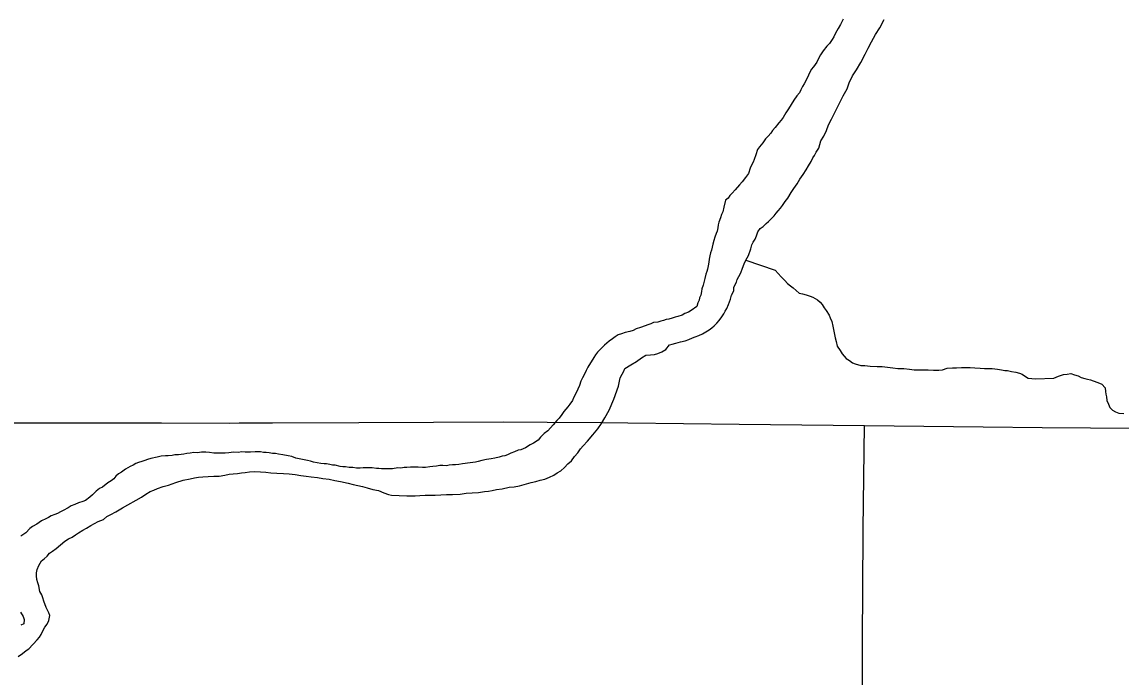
# Model space of a CAD drawing. Extents: x -17 to 88, y -5 to 22.
# Drawn here: x -12.82 to -12.023, y 20.05 to 20.525 of the extents above; entities that cross this region are included whole.
import ezdxf

# ---------------------------------------------------------------- set-up
doc = ezdxf.new("R2010")
doc.units = 0
doc.layers.add('GM_X_County_Road', color=7, linetype='Continuous')
doc.layers.add('GM_X_Minor_River', color=7, linetype='Continuous')

msp = doc.modelspace()

# ---------------------------------------------------------------- linework, layer by layer
at = {"layer": 'GM_X_County_Road'}
for points in [[(-13.22356, 20.23493), (-13.19661, 20.23485), (-13.16556, 20.23443), (-13.14071, 20.23442), (-13.07806, 20.23419), (-13.04453, 20.2342), (-12.98611, 20.23396), (-12.94012, 20.23381), (-12.88918, 20.23364), (-12.86934, 20.23366), (-12.83019, 20.23387), (-12.76684, 20.23404), (-12.71899, 20.23401), (-12.66954, 20.23381), (-12.6627, 20.23385), (-12.63849, 20.23387), (-12.57572, 20.23417), (-12.52164, 20.23434), (-12.47067, 20.23466), (-12.43897, 20.23454), (-12.39857, 20.23419), (-12.38055, 20.23393), (-12.2998, 20.23309), (-12.20882, 20.23214)], [(-12.21259, 19.48699), (-12.21246, 19.53858), (-12.21198, 19.57463), (-12.21128, 19.65232), (-12.21113, 19.67968), (-12.21097, 19.71013), (-12.21089, 19.73685), (-12.21095, 19.77104), (-12.2111, 19.81082), (-12.21118, 19.83813), (-12.21112, 19.8617), (-12.21091, 19.87909), (-12.21059, 19.90085), (-12.21029, 19.91763), (-12.21016, 19.92632), (-12.20998, 19.9884), (-12.2101, 20.01262), (-12.2102, 20.05116), (-12.21022, 20.06731), (-12.21018, 20.07786), (-12.20993, 20.11197), (-12.20966, 20.15671), (-12.20882, 20.23214)], [(-12.20882, 20.23214), (-12.12271, 20.231), (-12.07983, 20.23064), (-12.0096, 20.22998), (-11.917, 20.22928), (-11.82129, 20.22859), (-11.75231, 20.22813), (-11.66653, 20.22727), (-11.63547, 20.22691), (-11.6162, 20.2268), (-11.53976, 20.22605), (-11.43286, 20.22473), (-11.40054, 20.22427), (-11.3297, 20.22348), (-11.25263, 20.22249), (-11.2284, 20.22235), (-11.20187, 20.22236)]]:
    msp.add_lwpolyline(points, dxfattribs=at)
at = {"layer": 'GM_X_Minor_River'}
for points in [[(-12.22427, 20.52675), (-12.22624, 20.52299), (-12.22782, 20.51998), (-12.22979, 20.5166), (-12.23097, 20.51396), (-12.23215, 20.51208), (-12.23411, 20.50908), (-12.23604, 20.50722), (-12.23877, 20.50385), (-12.24072, 20.50085), (-12.24229, 20.49822), (-12.24348, 20.49559), (-12.24583, 20.49221), (-12.24738, 20.49034), (-12.25134, 20.48206), (-12.25252, 20.47981), (-12.2537, 20.47793), (-12.25488, 20.47567), (-12.25606, 20.47342), (-12.25801, 20.47117), (-12.25996, 20.46817), (-12.26193, 20.46479), (-12.26388, 20.46179), (-12.26584, 20.45879), (-12.26781, 20.45541), (-12.26936, 20.45353), (-12.27092, 20.45167), (-12.27364, 20.4483), (-12.27558, 20.44606), (-12.27676, 20.44418), (-12.2787, 20.44194), (-12.28064, 20.44008), (-12.28259, 20.43707), (-12.28493, 20.43408), (-12.28649, 20.43221)], [(-12.27135, 20.38788), (-12.26979, 20.38975), (-12.26823, 20.39162), (-12.26628, 20.39462), (-12.26434, 20.39686), (-12.26198, 20.401), (-12.26002, 20.404), (-12.25768, 20.40737), (-12.25571, 20.41075), (-12.25337, 20.41413), (-12.25102, 20.4175), (-12.24945, 20.42051), (-12.24749, 20.42351), (-12.2463, 20.42615), (-12.24512, 20.42802), (-12.24394, 20.43028), (-12.24199, 20.43328), (-12.24036, 20.43857), (-12.2384, 20.44195), (-12.23642, 20.44609), (-12.23483, 20.45024), (-12.23285, 20.45438), (-12.22653, 20.46679), (-12.22417, 20.4713), (-12.22141, 20.47619), (-12.21981, 20.48072), (-12.21744, 20.48561), (-12.21469, 20.49011), (-12.21155, 20.49537), (-12.2084, 20.50139), (-12.20603, 20.5059), (-12.20367, 20.51042), (-12.20091, 20.51568), (-12.19777, 20.52056), (-12.19462, 20.52658)], [(-12.28649, 20.43221), (-12.2877, 20.42843), (-12.2889, 20.42504), (-12.2897, 20.42316), (-12.29049, 20.42127), (-12.29168, 20.41864), (-12.29289, 20.41486), (-12.29523, 20.41186), (-12.29757, 20.40887), (-12.29951, 20.40663), (-12.30262, 20.40289), (-12.30494, 20.40065), (-12.3065, 20.39878), (-12.30768, 20.39691), (-12.30961, 20.39542), (-12.31084, 20.39051), (-12.31166, 20.38711), (-12.31246, 20.38522), (-12.31327, 20.38258), (-12.31446, 20.37956), (-12.31488, 20.37767), (-12.3153, 20.3754), (-12.31572, 20.37313), (-12.31652, 20.37125), (-12.31733, 20.3686), (-12.31813, 20.36634), (-12.31894, 20.3637), (-12.31936, 20.36143), (-12.31979, 20.35916), (-12.32058, 20.35727), (-12.32101, 20.355), (-12.32143, 20.35273), (-12.32185, 20.35046), (-12.32228, 20.34781), (-12.3227, 20.34554), (-12.32312, 20.34365), (-12.32391, 20.34177), (-12.32473, 20.33874), (-12.32515, 20.33685), (-12.32596, 20.33383), (-12.32677, 20.33119), (-12.32719, 20.3293), (-12.32762, 20.32665), (-12.32841, 20.32476), (-12.32883, 20.32287), (-12.32962, 20.32099), (-12.33043, 20.31834), (-12.33467, 20.31539), (-12.33659, 20.31428), (-12.33927, 20.31319), (-12.3412, 20.31209), (-12.34426, 20.31101), (-12.34616, 20.31066), (-12.34846, 20.30994), (-12.35076, 20.30923), (-12.35266, 20.30888), (-12.35458, 20.30816), (-12.35648, 20.30782), (-12.35878, 20.3071), (-12.36183, 20.30678), (-12.36375, 20.30567), (-12.36604, 20.30495), (-12.36796, 20.30423), (-12.3714, 20.30315), (-12.37446, 20.30207), (-12.37676, 20.30098), (-12.37906, 20.30026), (-12.38249, 20.29956), (-12.38517, 20.29848), (-12.38747, 20.29776), (-12.38978, 20.29628), (-12.39171, 20.2948), (-12.39401, 20.29332), (-12.39749, 20.29035), (-12.4002, 20.28774), (-12.40253, 20.28513), (-12.40409, 20.28326), (-12.40526, 20.28138), (-12.40958, 20.27425), (-12.41076, 20.27199), (-12.41195, 20.26935), (-12.41352, 20.26672), (-12.41471, 20.26409), (-12.41553, 20.26106), (-12.41672, 20.25843), (-12.4179, 20.25617), (-12.41988, 20.25203), (-12.42067, 20.25015), (-12.42262, 20.24753), (-12.42418, 20.24566), (-12.4269, 20.24229), (-12.42846, 20.24004), (-12.43041, 20.23742), (-12.43197, 20.23555), (-12.43469, 20.23256), (-12.43857, 20.22808), (-12.44127, 20.22623), (-12.44398, 20.22362), (-12.44554, 20.22137), (-12.44901, 20.21916), (-12.45131, 20.21806)], [(-12.52385, 20.18143), (-12.52043, 20.18137), (-12.51624, 20.18167), (-12.51205, 20.18197), (-12.50787, 20.18189), (-12.50216, 20.18217), (-12.49797, 20.18285), (-12.4934, 20.18315), (-12.48883, 20.18344), (-12.48464, 20.18412), (-12.48159, 20.18445), (-12.47892, 20.18478), (-12.47587, 20.18548), (-12.47167, 20.18616), (-12.46671, 20.18721), (-12.4629, 20.18752), (-12.45909, 20.18821), (-12.45412, 20.18963), (-12.45068, 20.19071), (-12.44724, 20.1914), (-12.44418, 20.19248), (-12.44074, 20.19318), (-12.4373, 20.19464), (-12.43423, 20.1961), (-12.43192, 20.19757), (-12.42923, 20.19904), (-12.42652, 20.20165), (-12.42419, 20.20426), (-12.42149, 20.20649), (-12.41915, 20.20949), (-12.41682, 20.2121), (-12.41486, 20.2151), (-12.41292, 20.21735), (-12.40982, 20.22071), (-12.40593, 20.22519), (-12.40242, 20.22968), (-12.39969, 20.23343), (-12.39733, 20.23756), (-12.39419, 20.2432), (-12.39062, 20.25111), (-12.3874, 20.26054), (-12.38615, 20.2666), (-12.38458, 20.26922), (-12.3834, 20.27148), (-12.3826, 20.27336), (-12.37837, 20.27594), (-12.37414, 20.27852), (-12.37067, 20.28112), (-12.36759, 20.28296), (-12.36417, 20.28327), (-12.36112, 20.2836), (-12.35882, 20.28431), (-12.35576, 20.2854), (-12.35307, 20.28725), (-12.35034, 20.29061), (-12.34844, 20.29096), (-12.34576, 20.29167), (-12.34232, 20.29274), (-12.33888, 20.29344), (-12.3362, 20.29453), (-12.33352, 20.29562), (-12.33161, 20.29634), (-12.32892, 20.29743), (-12.32624, 20.29852), (-12.32393, 20.3), (-12.32162, 20.30147), (-12.31969, 20.30295), (-12.31777, 20.30444), (-12.31583, 20.3063), (-12.31427, 20.30817), (-12.31233, 20.31079), (-12.31076, 20.31304), (-12.30997, 20.31492), (-12.30879, 20.3168), (-12.30759, 20.31982), (-12.306, 20.32359), (-12.30519, 20.32661), (-12.30361, 20.32962), (-12.30356, 20.33227), (-12.30159, 20.33603), (-12.30117, 20.33792), (-12.29999, 20.34018), (-12.29842, 20.34281), (-12.29722, 20.34621), (-12.29602, 20.34922), (-12.29483, 20.35186), (-12.29287, 20.35524), (-12.29125, 20.36015), (-12.29044, 20.36317), (-12.28964, 20.36505), (-12.28808, 20.3673), (-12.28728, 20.36957), (-12.28608, 20.37258), (-12.28452, 20.37483), (-12.28221, 20.37631), (-12.28026, 20.37855), (-12.27834, 20.38003), (-12.27639, 20.38228), (-12.27446, 20.38414), (-12.2729, 20.38601), (-12.27135, 20.38788)], [(-12.29483, 20.35186), (-12.27367, 20.34463), (-12.27144, 20.34231), (-12.2692, 20.33999), (-12.26659, 20.33728), (-12.26473, 20.33497), (-12.26248, 20.33341), (-12.26061, 20.33185), (-12.25836, 20.32992), (-12.25611, 20.32797), (-12.25384, 20.32755), (-12.2512, 20.32675), (-12.24817, 20.32593), (-12.24629, 20.32513), (-12.2429, 20.32317), (-12.24103, 20.32162), (-12.23954, 20.31969), (-12.23806, 20.31739), (-12.23658, 20.31546), (-12.23436, 20.312), (-12.23364, 20.31009), (-12.23255, 20.30741), (-12.23185, 20.30398), (-12.23011, 20.29559), (-12.2294, 20.29292), (-12.2287, 20.28949), (-12.22647, 20.28641), (-12.225, 20.2841), (-12.22202, 20.28063), (-12.21977, 20.27907), (-12.21752, 20.27751), (-12.21563, 20.27672), (-12.21147, 20.2755), (-12.20843, 20.27544), (-12.20464, 20.27499), (-12.1997, 20.2749), (-12.1959, 20.27483), (-12.1921, 20.27438), (-12.18831, 20.27393), (-12.18451, 20.27348), (-12.18034, 20.2734), (-12.17616, 20.27295), (-12.17275, 20.2725), (-12.16971, 20.27245), (-12.16629, 20.27238), (-12.16249, 20.27231), (-12.15869, 20.27224), (-12.15489, 20.27217), (-12.15222, 20.2725), (-12.14878, 20.27357), (-12.14497, 20.27389), (-12.14193, 20.27383), (-12.1385, 20.27414), (-12.13508, 20.27408), (-12.13204, 20.27402), (-12.12862, 20.27396), (-12.12483, 20.27351), (-12.12178, 20.27345), (-12.11874, 20.27339), (-12.11608, 20.27335), (-12.11229, 20.2729), (-12.10926, 20.27246), (-12.10698, 20.27204), (-12.10508, 20.272), (-12.10206, 20.27119), (-12.09902, 20.27075), (-12.09638, 20.26994), (-12.09449, 20.26915), (-12.09261, 20.26797), (-12.08998, 20.26641), (-12.08467, 20.26593), (-12.07135, 20.26644), (-12.0679, 20.26789), (-12.06446, 20.26897), (-12.06179, 20.2693), (-12.05912, 20.26963), (-12.05648, 20.26882), (-12.05383, 20.26801), (-12.05157, 20.26683), (-12.04893, 20.26602), (-12.04703, 20.26561), (-12.04476, 20.26519), (-12.04287, 20.26439), (-12.03948, 20.26319), (-12.03646, 20.26199), (-12.03422, 20.25929), (-12.0339, 20.25663), (-12.03355, 20.25472), (-12.03321, 20.25282), (-12.03288, 20.25015), (-12.03178, 20.24748), (-12.03069, 20.24518), (-12.02882, 20.24324), (-12.02656, 20.24206), (-12.0243, 20.24088), (-12.0205, 20.24081)], [(-12.45131, 20.21806), (-12.45477, 20.21584), (-12.45822, 20.21439), (-12.46013, 20.21404), (-12.46281, 20.21296), (-12.46549, 20.21187), (-12.46779, 20.21077), (-12.46971, 20.21005), (-12.47161, 20.2097), (-12.47391, 20.20898), (-12.47696, 20.20828), (-12.47963, 20.20795), (-12.48307, 20.20726), (-12.4865, 20.20656), (-12.48918, 20.20585), (-12.49108, 20.20551), (-12.4949, 20.20482), (-12.50061, 20.20417), (-12.50328, 20.20383), (-12.50557, 20.2035), (-12.50785, 20.20354), (-12.51013, 20.2032), (-12.51204, 20.20286), (-12.5147, 20.20291), (-12.51698, 20.20295), (-12.51927, 20.20261), (-12.52194, 20.20228), (-12.52422, 20.20195), (-12.52727, 20.20162), (-12.52955, 20.20167), (-12.53259, 20.20172), (-12.53563, 20.20178), (-12.53829, 20.20183), (-12.54096, 20.2015), (-12.54286, 20.20153), (-12.54515, 20.20119), (-12.54743, 20.20124), (-12.55125, 20.20055), (-12.55353, 20.20059), (-12.55619, 20.20064), (-12.55923, 20.2007), (-12.56113, 20.20073), (-12.56303, 20.20077), (-12.56606, 20.2012), (-12.56834, 20.20125), (-12.57024, 20.20128), (-12.57252, 20.20132), (-12.57481, 20.20099), (-12.57747, 20.20103), (-12.58012, 20.20146), (-12.58279, 20.20151), (-12.58544, 20.20194), (-12.58734, 20.20198), (-12.58923, 20.20239), (-12.59302, 20.20322), (-12.59492, 20.20326), (-12.59681, 20.20367), (-12.59909, 20.2041), (-12.60099, 20.20413), (-12.60326, 20.20455), (-12.60591, 20.20498), (-12.60857, 20.20541), (-12.61083, 20.20621), (-12.61311, 20.20663), (-12.62144, 20.20831), (-12.62446, 20.2095), (-12.62711, 20.20993), (-12.6309, 20.21076), (-12.63393, 20.2112), (-12.63621, 20.21162), (-12.63849, 20.21166), (-12.64076, 20.21208), (-12.64303, 20.2125), (-12.64493, 20.21254), (-12.64721, 20.21296), (-12.64911, 20.213), (-12.65101, 20.21303), (-12.65444, 20.21272), (-12.65633, 20.21275), (-12.65824, 20.21279), (-12.6609, 20.21284), (-12.66318, 20.2125), (-12.6666, 20.21257), (-12.67003, 20.21225), (-12.6727, 20.21192), (-12.67498, 20.21196), (-12.67764, 20.21201), (-12.68106, 20.21207), (-12.6841, 20.21251), (-12.68676, 20.21256), (-12.6898, 20.21261), (-12.69284, 20.21229), (-12.69551, 20.21234), (-12.69817, 20.21201), (-12.70046, 20.21167), (-12.70275, 20.21134), (-12.70465, 20.21099), (-12.70656, 20.21065), (-12.70922, 20.2107), (-12.71113, 20.21035), (-12.71418, 20.21003)], [(-12.71418, 20.21003), (-12.71608, 20.21006), (-12.71912, 20.20974), (-12.72218, 20.20904), (-12.72676, 20.20798), (-12.72906, 20.20727), (-12.73097, 20.20654), (-12.73327, 20.20583), (-12.73556, 20.20511), (-12.73748, 20.20439), (-12.7394, 20.20328), (-12.7417, 20.20219), (-12.74515, 20.20035), (-12.74786, 20.19812), (-12.75016, 20.19703), (-12.7521, 20.19516), (-12.75365, 20.19329), (-12.75558, 20.19181), (-12.75789, 20.19034), (-12.76175, 20.18737), (-12.76405, 20.18627), (-12.76636, 20.18442), (-12.76908, 20.18181), (-12.77101, 20.17995), (-12.77409, 20.17772), (-12.77601, 20.177), (-12.77907, 20.17592), (-12.78175, 20.17483), (-12.78443, 20.17374), (-12.78674, 20.17226), (-12.7902, 20.17043), (-12.79212, 20.16932), (-12.79442, 20.16823), (-12.79634, 20.1675), (-12.79902, 20.16641), (-12.80094, 20.16531), (-12.80286, 20.16421), (-12.80593, 20.16275), (-12.80939, 20.16053), (-12.81247, 20.15869), (-12.8144, 20.15721), (-12.8175, 20.15423), (-12.82097, 20.15163)], [(-12.81989, 20.06655), (-12.81719, 20.06878), (-12.81527, 20.06988), (-12.80906, 20.0766), (-12.8075, 20.07847), (-12.80633, 20.08035), (-12.80514, 20.08299), (-12.80357, 20.08561), (-12.80201, 20.08786), (-12.80082, 20.0905), (-12.79998, 20.09428), (-12.80071, 20.09619), (-12.80254, 20.10003), (-12.80435, 20.10461), (-12.80507, 20.10691), (-12.80579, 20.1092), (-12.80727, 20.1115), (-12.80795, 20.11569), (-12.80867, 20.11799), (-12.80939, 20.12028), (-12.80972, 20.12294), (-12.80967, 20.12522), (-12.80925, 20.12749), (-12.80805, 20.13051), (-12.80609, 20.13389), (-12.80416, 20.13537), (-12.80184, 20.13723), (-12.80028, 20.13948), (-12.79797, 20.14095), (-12.79528, 20.1428), (-12.79219, 20.1454), (-12.7891, 20.148), (-12.7864, 20.14985), (-12.78372, 20.15094), (-12.7814, 20.1528), (-12.77909, 20.15427), (-12.77602, 20.15611), (-12.77333, 20.15758), (-12.77025, 20.15942), (-12.76756, 20.16089), (-12.76487, 20.16236), (-12.76105, 20.16381), (-12.75872, 20.16605), (-12.75565, 20.16751), (-12.7522, 20.16934), (-12.7472, 20.17229), (-12.73337, 20.18001), (-12.73029, 20.18223), (-12.72721, 20.18407), (-12.72453, 20.18516), (-12.72184, 20.18625), (-12.71764, 20.18769), (-12.71381, 20.18876), (-12.70846, 20.19056), (-12.7031, 20.19235), (-12.69814, 20.1934), (-12.69508, 20.1941), (-12.69204, 20.19443), (-12.68899, 20.19475), (-12.68518, 20.19506), (-12.68099, 20.19536), (-12.67719, 20.19529), (-12.673, 20.19597), (-12.66994, 20.19668), (-12.6669, 20.197), (-12.66385, 20.19732), (-12.6608, 20.19764), (-12.65813, 20.19798), (-12.65508, 20.1983), (-12.65128, 20.19861), (-12.6471, 20.19853), (-12.6433, 20.19808), (-12.63951, 20.19763), (-12.63533, 20.19755), (-12.63039, 20.19708), (-12.62621, 20.197), (-12.62204, 20.19655), (-12.61787, 20.19571), (-12.61408, 20.19526), (-12.61028, 20.19481), (-12.60573, 20.19435), (-12.60194, 20.19352), (-12.59739, 20.19305), (-12.59322, 20.19221), (-12.58906, 20.19138), (-12.58338, 20.19013), (-12.57997, 20.18931), (-12.57657, 20.18849), (-12.57316, 20.18767), (-12.56975, 20.18684), (-12.56559, 20.18563), (-12.56143, 20.18479), (-12.55765, 20.1832), (-12.55425, 20.182), (-12.55198, 20.18157), (-12.54097, 20.18099), (-12.53793, 20.18093), (-12.53488, 20.18088), (-12.53146, 20.18119), (-12.52765, 20.1815), (-12.52385, 20.18143)], [(-12.82123, 20.09657), (-12.81939, 20.0935), (-12.81867, 20.09121), (-12.81873, 20.08817), (-12.82103, 20.08708)], [(-12.82297, 20.06433), (-12.81989, 20.06655)]]:
    msp.add_lwpolyline(points, dxfattribs=at)

doc.saveas('drawing.dxf')
